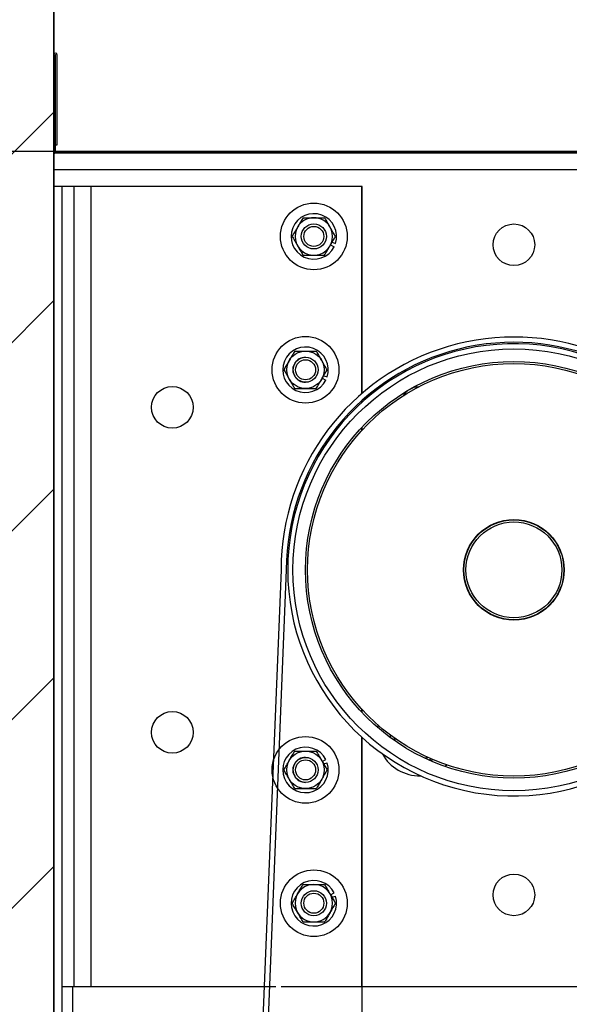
# Model space of a CAD drawing. Header units: inches. Extents: x 170 to 312, y 215 to 248.
# Tile 553 of 557: x 283.618 to 284.133, y 243.774 to 244.697. Entities that reach past the tile are written whole.
import ezdxf

# ---------------------------------------------------------------- set-up
doc = ezdxf.new("R2010")
doc.units = ezdxf.units.IN
doc.header["$LTSCALE"] = 0.25
doc.header["$MEASUREMENT"] = 0
doc.layers.add('ANNOTATIONS', color=1, linetype='Continuous')
doc.layers.add('STANDARD MOTOR LH', color=7, linetype='Continuous')
doc.styles.add('ARIAL', font='arial.ttf', dxfattribs={"height": 0.09375})
doc.dimstyles.new('STANDARD$0', dxfattribs={"dimtxt": 0.09375, "dimasz": 0.09375, "dimexe": 0.03125, "dimexo": 0.046875, "dimgap": 0.09, "dimtad": 0, "dimtih": 1, "dimtoh": 1, "dimdec": 4, "dimzin": 0, "dimdsep": 46, "dimtxsty": 'ARIAL', "dimcen": 0.09, "dimadec": 0, "dimazin": 0, "dimtfac": 1, "dimtdec": 4, "dimtofl": 0, "dimtmove": 0, "dimatfit": 1, "dimfxl": 1, "dimtolj": 1, "dimtzin": 0, "dimarcsym": 0})

# ---------------------------------------------------------------- blocks, each defined once
blk = doc.blocks.new('*D109')
at = {"layer": 'ANNOTATIONS', "color": 0, "lineweight": -2, "transparency": 16777216}
for p, q in [((284.47837, 243.78945), (284.87689, 243.78945)), ((284.84564, 243.6957), (284.84564, 243.5835)), ((284.84564, 243.19717), (284.84564, 243.30937)), ((283.69712, 243.10342), (284.87689, 243.10342))]:
    blk.add_line(p, q, dxfattribs=at)
at = {"layer": 'ANNOTATIONS', "color": 0, "transparency": 16777216}
for points in [[(284.83002, 243.6957), (284.86127, 243.6957), (284.84564, 243.78945)], [(284.83002, 243.19717), (284.86127, 243.19717), (284.84564, 243.10342)]]:
    blk.add_solid(points, dxfattribs=at)
at = {"layer": 'defpoints', "color": 0, "transparency": 16777216}
for p in [(284.43149, 243.78945), (284.84564, 243.78945), (283.65024, 243.10342)]:
    blk.add_point(p, dxfattribs=at)
at = {"layer": 'ANNOTATIONS', "color": 0, "transparency": 16777216, "insert": (284.84564, 243.44644), "char_height": 0.09375, "attachment_point": 5, "style": 'ARIAL'}
blk.add_mtext('\\A1;11"', dxfattribs=at)
blk = doc.blocks.new('*D111')
at = {"layer": 'ANNOTATIONS', "color": 0, "lineweight": -2, "transparency": 16777216}
for p, q in [((282.54922, 244.75967), (282.54922, 244.85342)), ((282.54922, 244.85342), (282.64297, 244.85342)), ((283.60496, 244.66592), (282.51797, 244.66592)), ((284.38462, 244.57365), (282.51797, 244.57365)), ((282.54922, 244.4799), (282.54922, 244.38615))]:
    blk.add_line(p, q, dxfattribs=at)
at = {"layer": 'ANNOTATIONS', "color": 0, "transparency": 16777216}
for points in [[(282.5336, 244.75967), (282.56485, 244.75967), (282.54922, 244.66592)], [(282.5336, 244.4799), (282.56485, 244.4799), (282.54922, 244.57365)]]:
    blk.add_solid(points, dxfattribs=at)
at = {"layer": 'defpoints', "color": 0, "transparency": 16777216}
for p in [(283.65184, 244.66592), (282.54922, 244.57365), (284.43149, 244.57365)]:
    blk.add_point(p, dxfattribs=at)
at = {"layer": 'ANNOTATIONS', "color": 0, "transparency": 16777216, "insert": (282.89166, 244.85342), "char_height": 0.09375, "attachment_point": 5, "style": 'ARIAL'}
blk.add_mtext('\\A1;1 1/2"', dxfattribs=at)
blk = doc.blocks.new('*D100')
at = {"layer": 'ANNOTATIONS', "color": 0, "lineweight": -2, "transparency": 16777216}
for p, q in [((283.64877, 244.71122), (283.64877, 245.27512)), ((284.43149, 244.61905), (284.43149, 245.27512)), ((283.74252, 245.24387), (283.75261, 245.24387)), ((284.33774, 245.24387), (284.32283, 245.24387))]:
    blk.add_line(p, q, dxfattribs=at)
at = {"layer": 'ANNOTATIONS', "color": 0, "transparency": 16777216}
for points in [[(283.74252, 245.25949), (283.74252, 245.22824), (283.64877, 245.24387)], [(284.33774, 245.25949), (284.33774, 245.22824), (284.43149, 245.24387)]]:
    blk.add_solid(points, dxfattribs=at)
at = {"layer": 'defpoints', "color": 0, "transparency": 16777216}
for p in [(284.43149, 245.24387), (283.64877, 244.66435), (284.43149, 244.57217)]:
    blk.add_point(p, dxfattribs=at)
at = {"layer": 'ANNOTATIONS', "color": 0, "transparency": 16777216, "insert": (284.03772, 245.24387), "char_height": 0.09375, "attachment_point": 5, "style": 'ARIAL'}
blk.add_mtext('\\A1;17 1/4"', dxfattribs=at)
blk = doc.blocks.new('*D102')
at = {"layer": 'ANNOTATIONS', "color": 0, "lineweight": -2, "transparency": 16777216}
for p, q in [((284.47837, 243.78945), (284.87689, 243.78945)), ((284.84564, 243.6957), (284.84564, 243.58331)), ((284.84564, 243.19717), (284.84564, 243.30956)), ((283.69712, 243.10342), (284.87689, 243.10342))]:
    blk.add_line(p, q, dxfattribs=at)
at = {"layer": 'ANNOTATIONS', "color": 0, "transparency": 16777216}
for points in [[(284.83002, 243.6957), (284.86127, 243.6957), (284.84564, 243.78945)], [(284.83002, 243.19717), (284.86127, 243.19717), (284.84564, 243.10342)]]:
    blk.add_solid(points, dxfattribs=at)
at = {"layer": 'defpoints', "color": 0, "transparency": 16777216}
for p in [(284.43149, 243.78945), (284.84564, 243.78945), (283.65024, 243.10342)]:
    blk.add_point(p, dxfattribs=at)
at = {"layer": 'ANNOTATIONS', "color": 0, "transparency": 16777216, "insert": (284.84564, 243.44644), "char_height": 0.09375, "attachment_point": 5, "style": 'ARIAL'}
blk.add_mtext('\\A1;  ', dxfattribs=at)
blk = doc.blocks.new('*D104')
at = {"layer": 'ANNOTATIONS', "color": 0, "lineweight": -2, "transparency": 16777216}
for p, q in [((284.47837, 244.57365), (285.31298, 244.57365)), ((285.28173, 244.4799), (285.28173, 243.97701)), ((285.28173, 243.19717), (285.28173, 243.70006)), ((283.69712, 243.10342), (285.31298, 243.10342))]:
    blk.add_line(p, q, dxfattribs=at)
at = {"layer": 'ANNOTATIONS', "color": 0, "transparency": 16777216}
for points in [[(285.2661, 244.4799), (285.29735, 244.4799), (285.28173, 244.57365)], [(285.2661, 243.19717), (285.29735, 243.19717), (285.28173, 243.10342)]]:
    blk.add_solid(points, dxfattribs=at)
at = {"layer": 'defpoints', "color": 0, "transparency": 16777216}
for p in [(284.43149, 244.57365), (285.28173, 244.57365), (283.65024, 243.10342)]:
    blk.add_point(p, dxfattribs=at)
at = {"layer": 'ANNOTATIONS', "color": 0, "transparency": 16777216, "insert": (285.28173, 243.83854), "char_height": 0.09375, "attachment_point": 5, "style": 'ARIAL'}
blk.add_mtext('\\A1;27 1/2"', dxfattribs=at)

msp = doc.modelspace()

# ---------------------------------------------------------------- hatches: boundary and pattern name
at = {"layer": 'STANDARD MOTOR LH'}
h = msp.add_hatch(dxfattribs=at)
h.set_pattern_fill('ANSI31', color=256, style=0)
h.set_pattern_definition([(45, (98.34681, -11.93381), (-0.08838835, 0.08838835), [])])
edge = h.paths.add_edge_path()
edge.add_line((283.13462, 245.71433), (283.13462, 243.10342))
edge.add_line((283.13462, 243.10342), (283.65024, 243.10342))
edge.add_line((283.65024, 245.71433), (283.65024, 243.10342))
edge = h.paths.add_edge_path()
edge.add_line((283.08823, 245.71433), (283.37533, 245.71433))
edge.add_line((283.37533, 245.71433), (283.37533, 245.64563))
edge.add_line((283.37533, 245.64563), (283.41375, 245.77899))
edge.add_line((283.41375, 245.77899), (283.41375, 245.71433))
edge.add_line((283.41375, 245.71433), (283.70894, 245.71433))
h = msp.add_hatch(dxfattribs=at)
h.set_pattern_fill('ANSI31', color=256, style=0)
edge = h.paths.add_edge_path(flags=0)
edge.add_arc((283.70149, 244.05342), 0.000313, 90, 180, ccw=False)
edge.add_line((283.70149, 244.05374), (283.70962, 244.05374))
edge.add_arc((283.70962, 244.05342), 0.000313, 0, 90, ccw=False)
edge.add_line((283.70993, 244.05342), (283.70993, 244.05217))
edge.add_arc((283.71024, 244.05217), 0.000313, 180, 270)
edge.add_line((283.71024, 244.05186), (283.71243, 244.05186))
edge.add_arc((283.71243, 244.05217), 0.000313, 270, 360)
edge.add_line((283.71274, 244.05217), (283.71274, 244.05624))
edge.add_arc((283.71243, 244.05624), 0.000313, 0, 90)
edge.add_line((283.71243, 244.05655), (283.69868, 244.05655))
edge.add_arc((283.69868, 244.05624), 0.000313, 90, 180)
edge.add_line((283.69837, 244.05624), (283.69837, 244.0453))
edge.add_arc((283.69805, 244.0453), 0.000313, 270, 360, ccw=False)
edge.add_line((283.69805, 244.04499), (283.65993, 244.04499))
edge.add_arc((283.65993, 244.04467), 0.000313, 90, 180)
edge.add_line((283.65962, 244.04467), (283.65962, 244.04249))
edge.add_arc((283.65993, 244.04249), 0.000313, 180, 270)
edge.add_line((283.65993, 244.04217), (283.71243, 244.04217))
edge.add_arc((283.71243, 244.04249), 0.000313, 270, 360)
edge.add_line((283.71274, 244.04249), (283.71274, 244.04655))
edge.add_arc((283.71243, 244.04655), 0.000313, 0, 90)
edge.add_line((283.71243, 244.04686), (283.71024, 244.04686))
edge.add_arc((283.71024, 244.04655), 0.000313, 90, 180)
edge.add_line((283.70993, 244.04655), (283.70993, 244.0453))
edge.add_arc((283.70962, 244.0453), 0.000313, 270, 360, ccw=False)
edge.add_line((283.70962, 244.04499), (283.70149, 244.04499))
edge.add_arc((283.70149, 244.0453), 0.000313, 180, 270, ccw=False)
edge.add_line((283.70118, 244.0453), (283.70118, 244.05342))
h = msp.add_hatch(dxfattribs=at)
h.set_pattern_fill('ANSI31', color=256, style=0)
edge = h.paths.add_edge_path(flags=0)
edge.add_line((283.77721, 244.04899), (283.70118, 244.04915))
edge.add_line((283.70118, 244.04915), (283.70118, 244.04953))
edge.add_line((283.70118, 244.04953), (283.77721, 244.04937))
edge.add_line((283.77721, 244.04937), (283.77721, 244.04937))
edge.add_line((283.77721, 244.04937), (283.70118, 244.04954))
edge.add_line((283.70118, 244.04954), (283.70118, 244.04973))
edge.add_line((283.70118, 244.04973), (283.77721, 244.0497))
edge.add_line((283.77721, 244.0497), (283.77721, 244.04971))
edge.add_line((283.77721, 244.04971), (283.70118, 244.04974))
edge.add_line((283.70118, 244.04974), (283.70118, 244.04996))
edge.add_line((283.70118, 244.04996), (283.77721, 244.0501))
edge.add_line((283.77721, 244.0501), (283.77721, 244.05011))
edge.add_line((283.77721, 244.05011), (283.70118, 244.04997))
edge.add_line((283.70118, 244.04997), (283.70118, 244.05023))
edge.add_line((283.70118, 244.05023), (283.77721, 244.05058))
edge.add_line((283.77721, 244.05058), (283.77721, 244.05058))
edge.add_line((283.77721, 244.05058), (283.70118, 244.05023))
edge.add_line((283.70118, 244.05023), (283.70119, 244.05367))
edge.add_line((283.70119, 244.05367), (283.71471, 244.05202))
edge.add_line((283.71471, 244.05202), (283.71494, 244.05388))
edge.add_line((283.71494, 244.05388), (283.70002, 244.0557))
edge.add_arc((283.69994, 244.05508), 0.000625, 83.03379, 179.87656)
edge.add_line((283.69932, 244.05508), (283.69929, 244.04399))
edge.add_arc((283.69992, 244.04399), 0.000625, 179.87656, 276.71933)
edge.add_line((283.69999, 244.04337), (283.71492, 244.04513))
edge.add_line((283.71492, 244.04513), (283.7147, 244.04699))
edge.add_line((283.7147, 244.04699), (283.70117, 244.0454))
edge.add_line((283.70117, 244.0454), (283.70118, 244.04849))
edge.add_line((283.70118, 244.04849), (283.7772, 244.04814))
edge.add_line((283.7772, 244.04814), (283.7772, 244.04815))
edge.add_line((283.7772, 244.04815), (283.70118, 244.0485))
edge.add_line((283.70118, 244.0485), (283.70118, 244.04869))
edge.add_line((283.70118, 244.04869), (283.77721, 244.04853))
edge.add_line((283.77721, 244.04853), (283.77721, 244.04853))
edge.add_line((283.77721, 244.04853), (283.70118, 244.0487))
edge.add_line((283.70118, 244.0487), (283.70118, 244.04915))
edge.add_line((283.70118, 244.04915), (283.77721, 244.04898))
edge.add_line((283.77721, 244.04898), (283.77721, 244.04899))

# ---------------------------------------------------------------- linework, layer by layer
for p, q in [((283.65024, 240.10342), (283.65024, 245.71433)), ((283.65024, 245.71433), (283.65024, 243.10342)), ((283.65172, 244.66433), (283.65172, 244.57365)), ((283.65196, 244.57999), (283.65196, 244.66433)), ((283.65344, 244.57999), (283.65344, 244.66433)), ((283.65196, 244.57999), (283.65344, 244.57999)), ((284.43149, 244.57217), (283.65024, 244.57217)), ((283.65172, 244.57365), (284.43149, 244.57365)), ((284.24399, 244.55655), (283.65024, 244.55655)), ((283.93924, 244.54092), (283.65024, 244.54092)), ((283.65768, 244.54092), (283.65768, 243.66955)), ((283.6694, 243.79092), (283.6694, 244.54092)), ((283.68502, 244.54092), (283.68502, 243.79092)), ((283.93893, 244.34674), (283.93893, 244.54092)), ((283.93924, 244.34701), (283.93924, 244.54092)), ((283.91107, 244.48852), (283.9143, 244.48747)), ((283.90967, 244.48608), (283.91302, 244.48438)), ((283.90186, 244.36108), (283.9052, 244.35938)), ((283.90326, 244.36352), (283.90648, 244.36247)), ((283.93893, 244.33839), (283.93893, 244.34018)), ((283.93924, 244.33868), (283.93924, 244.34046)), ((283.93893, 244.31218), (283.93893, 244.31505)), ((283.93924, 244.31252), (283.93924, 244.31538)), ((283.86329, 244.18164), (283.82609, 243.26117)), ((283.86821, 244.18145), (283.83101, 243.26117)), ((283.93893, 244.04805), (283.93893, 244.05092)), ((283.93924, 244.04771), (283.93924, 244.05058)), ((283.96548, 244.02686), (283.96567, 244.02428)), ((283.93893, 243.79092), (283.93893, 244.02471)), ((283.93924, 243.38467), (283.93924, 244.02442)), ((283.96886, 244.02476), (283.96985, 244.02181)), ((283.90186, 244.00202), (283.9052, 244.00372)), ((283.90326, 243.99958), (283.90648, 244.00063)), ((284.0188, 243.99863), (284.01708, 243.99716)), ((283.90967, 243.87702), (283.91302, 243.87872)), ((283.91107, 243.87458), (283.9143, 243.87563)), ((283.65768, 243.79092), (283.85835, 243.79092)), ((283.66812, 243.63797), (283.66812, 243.79092)), ((283.86327, 243.79092), (283.93893, 243.79092)), ((283.93924, 243.79092), (284.1815, 243.79092))]:
    msp.add_line(p, q, dxfattribs=at)
at = {"layer": 'STANDARD MOTOR LH', "flags": 128}
for points in [[(283.95402, 244.03357), (283.95422, 244.03474), (283.95443, 244.0358)], [(283.97011, 244.02111), (283.96962, 244.02312), (283.96948, 244.02394)], [(284.001, 244.00574), (284.00009, 244.00541), (283.99823, 244.00487)], [(284.0032, 244.00262), (284.00348, 244.00273), (284.00553, 244.00373)]]:
    msp.add_lwpolyline(points, dxfattribs=at)
at = {"layer": 'STANDARD MOTOR LH'}
for centre, radius in [((283.89399, 244.49405), 0.03125), ((283.89399, 244.49405), 0.01172), ((284.08149, 244.48624), 0.01953), ((283.89399, 244.49405), 0.00939), ((283.88618, 244.36905), 0.03125), ((283.88618, 244.36905), 0.01756), ((284.08149, 244.18155), 0.20703), ((283.88624, 244.36905), 0.01172), ((283.88624, 244.36905), 0.00939), ((284.08149, 244.18155), 0.19531), ((284.08149, 244.18155), 0.19336), ((283.76137, 244.33389), 0.01953), ((284.08149, 244.18155), 0.04719), ((284.08149, 244.18155), 0.04688), ((284.08149, 244.18155), 0.04492), ((283.76137, 244.02921), 0.01953), ((283.88618, 243.99405), 0.03125), ((283.88618, 243.99405), 0.01756), ((283.88624, 243.99405), 0.01172), ((283.88624, 243.99405), 0.00939), ((283.89399, 243.86905), 0.03125), ((284.08149, 243.87686), 0.01953), ((283.89399, 243.86905), 0.01172), ((283.89399, 243.86905), 0.00939)]:
    msp.add_circle(centre, radius, dxfattribs=at)
for centre, radius, start, end in [((283.65184, 244.66433), 0.0016, 0, 180), ((283.65184, 244.66433), 0.000123, 0, 180), ((283.65172, 244.57365), 0.00148, 180, 270), ((283.89399, 244.49405), 0.02134, 342.05172, 333.05172), ((283.89399, 244.49405), 0.01756, 30, 150.00001), ((283.89399, 244.49405), 0.01756, 150, 30), ((284.08149, 244.18155), 0.2182, 32.79648, 179.97526), ((284.08149, 244.18155), 0.21328, 32.79648, 179.97526), ((283.88618, 244.36905), 0.02134, 342.05172, 333.05172), ((284.08149, 244.18155), 0.21195, 0.34441, 343.1474), ((283.88618, 244.36905), 0.01172, 90, 270.14014), ((283.99262, 244.33547), 0.01758, 91.46319, 148.53681), ((283.85285, 244.18165), 0.01044, 359.27614, 359.97526), ((283.85285, 244.18165), 0.01536, 359.27614, 359.97526), ((283.88618, 243.99405), 0.02134, 26.94828, 17.94828), ((283.99262, 244.02763), 0.03906, 208.25718, 271.74282), ((283.88618, 243.99405), 0.01172, 89.85986, 270), ((283.89399, 243.86905), 0.02134, 26.94828, 17.94828), ((283.89399, 243.86905), 0.01756, 330, 209.99996), ((283.89399, 243.86905), 0.01756, 210, 330.00003)]:
    msp.add_arc(centre, radius, start, end, dxfattribs=at)
for points, knots in [([(283.88385, 244.51161), (283.88306, 244.51025), (283.88146, 244.50747), (283.87971, 244.50443), (283.87881, 244.50287), (283.87878, 244.50283)], [0, 0, 0, 0, 0.4840327, 0.9856318, 1, 1, 1, 1]), ([(283.88385, 244.51161), (283.88471, 244.51161), (283.88793, 244.51161), (283.89143, 244.51161), (283.89399, 244.51161)], [0, 0, 0, 0, 0.266112, 1, 1, 1, 1]), ([(283.89399, 244.51161), (283.89422, 244.51161), (283.89705, 244.51161), (283.90053, 244.51161), (283.90353, 244.51161), (283.90413, 244.51161)], [0, 0, 0, 0, 0.066046, 0.812822, 1, 1, 1, 1]), ([(283.9092, 244.50283), (283.90849, 244.50406), (283.90705, 244.50656), (283.90537, 244.50947), (283.90441, 244.51113), (283.90413, 244.51161)], [0, 0, 0, 0, 0.405748, 0.82612, 1, 1, 1, 1]), ([(283.87878, 244.50283), (283.87807, 244.5016), (283.87663, 244.4991), (283.87495, 244.49619), (283.87399, 244.49453), (283.87371, 244.49405)], [0, 0, 0, 0, 0.405748, 0.826113, 1, 1, 1, 1]), ([(283.91427, 244.49405), (283.91348, 244.49541), (283.91188, 244.49819), (283.91012, 244.50123), (283.90923, 244.50279), (283.9092, 244.50283)], [0, 0, 0, 0, 0.4840327, 0.9856318, 1, 1, 1, 1]), ([(283.87371, 244.49405), (283.8745, 244.49269), (283.8761, 244.48991), (283.87786, 244.48687), (283.87876, 244.48531), (283.87878, 244.48527)], [0, 0, 0, 0, 0.483955, 0.985633, 1, 1, 1, 1]), ([(283.9092, 244.48527), (283.90991, 244.4865), (283.91135, 244.489), (283.91303, 244.4919), (283.91399, 244.49356), (283.91427, 244.49405)], [0, 0, 0, 0, 0.405675, 0.826075, 1, 1, 1, 1]), ([(283.87878, 244.48527), (283.87949, 244.48404), (283.88093, 244.48154), (283.88261, 244.47863), (283.88357, 244.47697), (283.88385, 244.47649)], [0, 0, 0, 0, 0.405701, 0.826067, 1, 1, 1, 1]), ([(283.90413, 244.47649), (283.90492, 244.47785), (283.90652, 244.48063), (283.90828, 244.48367), (283.90918, 244.48522), (283.9092, 244.48527)], [0, 0, 0, 0, 0.483978, 0.985632, 1, 1, 1, 1]), ([(283.88385, 244.47649), (283.88471, 244.47649), (283.88793, 244.47649), (283.89143, 244.47649), (283.89399, 244.47649)], [0, 0, 0, 0, 0.266112, 1, 1, 1, 1]), ([(283.89399, 244.47649), (283.89422, 244.47649), (283.89705, 244.47649), (283.90053, 244.47649), (283.90353, 244.47649), (283.90413, 244.47649)], [0, 0, 0, 0, 0.066046, 0.812822, 1, 1, 1, 1]), ([(283.87604, 244.38661), (283.87525, 244.38525), (283.87364, 244.38247), (283.8719, 244.37943), (283.87099, 244.37787), (283.87097, 244.37783)], [0, 0, 0, 0, 0.483978, 0.985575, 1, 1, 1, 1]), ([(283.87604, 244.38661), (283.8769, 244.38661), (283.88012, 244.38661), (283.88361, 244.38661), (283.88618, 244.38661)], [0, 0, 0, 0, 0.266219, 1, 1, 1, 1]), ([(283.88618, 244.38661), (283.88641, 244.38661), (283.88924, 244.38661), (283.89271, 244.38661), (283.89572, 244.38661), (283.89632, 244.38661)], [0, 0, 0, 0, 0.066046, 0.812928, 1, 1, 1, 1]), ([(283.90139, 244.37783), (283.90068, 244.37906), (283.89924, 244.38156), (283.89756, 244.38447), (283.8966, 244.38613), (283.89632, 244.38661)], [0, 0, 0, 0, 0.405748, 0.826113, 1, 1, 1, 1]), ([(283.87097, 244.37783), (283.87026, 244.3766), (283.86882, 244.3741), (283.86714, 244.37119), (283.86618, 244.36953), (283.8659, 244.36905)], [0, 0, 0, 0, 0.405694, 0.826067, 1, 1, 1, 1]), ([(283.90646, 244.36905), (283.90567, 244.37041), (283.90407, 244.37319), (283.90231, 244.37623), (283.90141, 244.37779), (283.90139, 244.37783)], [0, 0, 0, 0, 0.483978, 0.985632, 1, 1, 1, 1]), ([(283.8659, 244.36905), (283.86669, 244.36768), (283.86829, 244.36491), (283.87004, 244.36187), (283.87094, 244.36031), (283.87097, 244.36027)], [0, 0, 0, 0, 0.4840327, 0.9856318, 1, 1, 1, 1]), ([(283.90139, 244.36027), (283.9021, 244.3615), (283.90354, 244.364), (283.90522, 244.3669), (283.90618, 244.36856), (283.90646, 244.36905)], [0, 0, 0, 0, 0.405748, 0.82612, 1, 1, 1, 1]), ([(283.87097, 244.36027), (283.87168, 244.35904), (283.87312, 244.35654), (283.8748, 244.35363), (283.87576, 244.35197), (283.87604, 244.35149)], [0, 0, 0, 0, 0.4057471, 0.8261649, 1, 1, 1, 1]), ([(283.89632, 244.35149), (283.89711, 244.35285), (283.89871, 244.35563), (283.90046, 244.35867), (283.90136, 244.36022), (283.90139, 244.36027)], [0, 0, 0, 0, 0.4840327, 0.9856318, 1, 1, 1, 1]), ([(283.87604, 244.35149), (283.8769, 244.35149), (283.88012, 244.35149), (283.88361, 244.35149), (283.88618, 244.35149)], [0, 0, 0, 0, 0.266219, 1, 1, 1, 1]), ([(283.88618, 244.35149), (283.88641, 244.35149), (283.88924, 244.35149), (283.89271, 244.35149), (283.89572, 244.35149), (283.89632, 244.35149)], [0, 0, 0, 0, 0.066046, 0.812928, 1, 1, 1, 1]), ([(283.87097, 244.00283), (283.87168, 244.00406), (283.87312, 244.00656), (283.8748, 244.00947), (283.87576, 244.01113), (283.87604, 244.01161)], [0, 0, 0, 0, 0.4057471, 0.8261649, 1, 1, 1, 1]), ([(283.87604, 244.01161), (283.8769, 244.01161), (283.88012, 244.01161), (283.88361, 244.01161), (283.88618, 244.01161)], [0, 0, 0, 0, 0.266219, 1, 1, 1, 1]), ([(283.88618, 244.01161), (283.88641, 244.01161), (283.88924, 244.01161), (283.89271, 244.01161), (283.89572, 244.01161), (283.89632, 244.01161)], [0, 0, 0, 0, 0.066046, 0.812928, 1, 1, 1, 1]), ([(283.89632, 244.01161), (283.89711, 244.01025), (283.89871, 244.00747), (283.90046, 244.00443), (283.90136, 244.00287), (283.90139, 244.00283)], [0, 0, 0, 0, 0.4840327, 0.9856318, 1, 1, 1, 1]), ([(283.8659, 243.99405), (283.86669, 243.99541), (283.86829, 243.99819), (283.87004, 244.00123), (283.87094, 244.00279), (283.87097, 244.00283)], [0, 0, 0, 0, 0.4840327, 0.9856318, 1, 1, 1, 1]), ([(283.90139, 244.00283), (283.9021, 244.0016), (283.90354, 243.9991), (283.90522, 243.99619), (283.90618, 243.99453), (283.90646, 243.99405)], [0, 0, 0, 0, 0.405748, 0.82612, 1, 1, 1, 1]), ([(284.00375, 244.00481), (284.00341, 244.00442), (284.00289, 244.00383), (284.00239, 244.00327), (284.00222, 244.00307)], [0, 0, 0, 0, 0.659553, 1, 1, 1, 1]), ([(283.87097, 243.98527), (283.87026, 243.9865), (283.86882, 243.989), (283.86714, 243.9919), (283.86618, 243.99356), (283.8659, 243.99405)], [0, 0, 0, 0, 0.405694, 0.826067, 1, 1, 1, 1]), ([(283.90646, 243.99405), (283.90567, 243.99268), (283.90407, 243.98991), (283.90231, 243.98687), (283.90141, 243.98531), (283.90139, 243.98527)], [0, 0, 0, 0, 0.483978, 0.985632, 1, 1, 1, 1]), ([(283.87604, 243.97649), (283.87525, 243.97785), (283.87364, 243.98063), (283.8719, 243.98367), (283.87099, 243.98522), (283.87097, 243.98527)], [0, 0, 0, 0, 0.483978, 0.985575, 1, 1, 1, 1]), ([(283.90139, 243.98527), (283.90068, 243.98404), (283.89924, 243.98154), (283.89756, 243.97863), (283.8966, 243.97697), (283.89632, 243.97649)], [0, 0, 0, 0, 0.405748, 0.826113, 1, 1, 1, 1]), ([(283.87604, 243.97649), (283.8769, 243.97649), (283.88012, 243.97649), (283.88361, 243.97649), (283.88618, 243.97649)], [0, 0, 0, 0, 0.266219, 1, 1, 1, 1]), ([(283.88618, 243.97649), (283.88641, 243.97649), (283.88924, 243.97649), (283.89271, 243.97649), (283.89572, 243.97649), (283.89632, 243.97649)], [0, 0, 0, 0, 0.066046, 0.812928, 1, 1, 1, 1]), ([(283.87878, 243.87783), (283.87949, 243.87906), (283.88093, 243.88156), (283.88261, 243.88447), (283.88357, 243.88613), (283.88385, 243.88661)], [0, 0, 0, 0, 0.405701, 0.826067, 1, 1, 1, 1]), ([(283.88385, 243.88661), (283.88471, 243.88661), (283.88793, 243.88661), (283.89143, 243.88661), (283.89399, 243.88661)], [0, 0, 0, 0, 0.266112, 1, 1, 1, 1]), ([(283.89399, 243.88661), (283.89422, 243.88661), (283.89705, 243.88661), (283.90053, 243.88661), (283.90353, 243.88661), (283.90413, 243.88661)], [0, 0, 0, 0, 0.066046, 0.812822, 1, 1, 1, 1]), ([(283.90413, 243.88661), (283.90492, 243.88525), (283.90652, 243.88247), (283.90828, 243.87943), (283.90918, 243.87787), (283.9092, 243.87783)], [0, 0, 0, 0, 0.483978, 0.985632, 1, 1, 1, 1]), ([(283.87371, 243.86905), (283.8745, 243.87041), (283.8761, 243.87319), (283.87786, 243.87623), (283.87876, 243.87779), (283.87878, 243.87783)], [0, 0, 0, 0, 0.483955, 0.985633, 1, 1, 1, 1]), ([(283.9092, 243.87783), (283.90991, 243.8766), (283.91135, 243.8741), (283.91303, 243.87119), (283.91399, 243.86953), (283.91427, 243.86905)], [0, 0, 0, 0, 0.405675, 0.826075, 1, 1, 1, 1]), ([(283.87878, 243.86027), (283.87807, 243.8615), (283.87663, 243.86399), (283.87495, 243.86691), (283.87399, 243.86856), (283.87371, 243.86905)], [0, 0, 0, 0, 0.405748, 0.826113, 1, 1, 1, 1]), ([(283.91427, 243.86905), (283.91348, 243.86768), (283.91188, 243.86491), (283.91012, 243.86187), (283.90923, 243.86031), (283.9092, 243.86027)], [0, 0, 0, 0, 0.4840327, 0.9856318, 1, 1, 1, 1]), ([(283.88385, 243.85149), (283.88306, 243.85285), (283.88146, 243.85563), (283.87971, 243.85867), (283.87881, 243.86022), (283.87878, 243.86027)], [0, 0, 0, 0, 0.4840327, 0.9856318, 1, 1, 1, 1]), ([(283.9092, 243.86027), (283.90849, 243.85904), (283.90705, 243.85654), (283.90537, 243.85363), (283.90441, 243.85197), (283.90413, 243.85149)], [0, 0, 0, 0, 0.405748, 0.82612, 1, 1, 1, 1]), ([(283.88385, 243.85149), (283.88471, 243.85149), (283.88793, 243.85149), (283.89143, 243.85149), (283.89399, 243.85149)], [0, 0, 0, 0, 0.266112, 1, 1, 1, 1]), ([(283.89399, 243.85149), (283.89422, 243.85149), (283.89705, 243.85149), (283.90053, 243.85149), (283.90353, 243.85149), (283.90413, 243.85149)], [0, 0, 0, 0, 0.066046, 0.812822, 1, 1, 1, 1])]:
    msp.add_open_spline(points, degree=3, knots=knots, dxfattribs=at)

# ---------------------------------------------------------------- dimensions: what is measured, and where the dimension line sits
at = {"layer": 'ANNOTATIONS'}
dim = msp.add_linear_dim(base=(284.43149, 245.24387), p1=(283.64877, 244.66435), p2=(284.43149, 244.57217), text='17 1/4"', dimstyle='STANDARD$0', dxfattribs=at)
dim.commit()
dim.dimension.update_dxf_attribs({"geometry": '*D100', "text_midpoint": (284.03772, 245.24387), "dimtype": 160})
for base, p1, text, picture, middle in [((282.54922, 244.57365), (283.65184, 244.66592), '1 1/2"', '*D111', (282.89166, 244.85342)), ((285.28173, 244.57365), (283.65024, 243.10342), '27 1/2"', '*D104', (285.28173, 243.83854))]:
    dim = msp.add_linear_dim(base=base, p1=p1, p2=(284.43149, 244.57365), angle=90, text=text, dimstyle='STANDARD$0', dxfattribs=at)
    dim.commit()
    dim.dimension.update_dxf_attribs({"geometry": picture, "text_midpoint": middle, "dimtype": 160})
for text, picture in [('11"', '*D109'), ('  ', '*D102')]:
    dim = msp.add_linear_dim(base=(284.84564, 243.78945), p1=(283.65024, 243.10342), p2=(284.43149, 243.78945), angle=90, text=text, dimstyle='STANDARD$0', dxfattribs=at)
    dim.commit()
    dim.dimension.update_dxf_attribs({"geometry": picture, "text_midpoint": (284.84564, 243.44644)})

doc.saveas('drawing.dxf')
